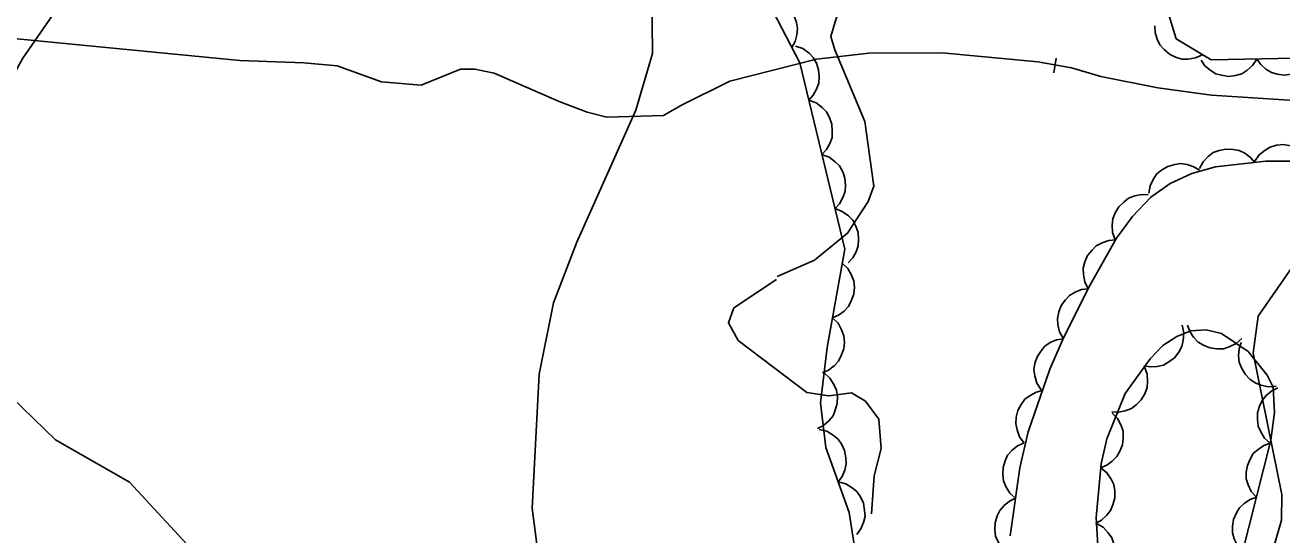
# Model space of a CAD drawing. Extents: x 282461 to 284471, y 5554090 to 5557646.
# Drawn here: x 283556.7 to 283624.2, y 5555283.4 to 5555310.9 of the extents above; entities that cross this region are included whole.
import ezdxf

# ---------------------------------------------------------------- set-up
doc = ezdxf.new("R2010")
doc.units = 0
for name, color, linetype in [('Niveau 1', 7, 'Continuous'), ('Niveau 2', 7, 'Continuous'), ('Niveau 22', 7, 'Continuous'), ('Niveau 3', 7, 'Continuous'), ('Niveau 44', 7, 'Continuous')]:
    doc.layers.add(name, color=color, linetype=linetype)

msp = doc.modelspace()

# ---------------------------------------------------------------- linework, layer by layer
at = {"layer": 'Niveau 1'}
for points in [[(283574.82, 5555388.89), (283570.54, 5555377.23), (283568.53, 5555369.67), (283567.69, 5555362.11), (283567.62, 5555358.17), (283567.1, 5555352.82), (283566.67, 5555349.34), (283565.44, 5555345.38), (283562.51, 5555337.1), (283561.29, 5555332.22), (283560.13, 5555322.11), (283559.29, 5555313.74), (283558.16, 5555311.41), (283556.56, 5555309.07), (283555.3, 5555306.85), (283553.7, 5555304.75), (283552.92, 5555301.84), (283552.96, 5555298.24), (283553.7, 5555295), (283555.95, 5555290.85), (283558.3, 5555288.55), (283562.28, 5555286.27), (283565.58, 5555282.71)], [(283584.57, 5555279.9), (283583.93, 5555284.88), (283584.31, 5555292.08), (283585.08, 5555295.92), (283586.33, 5555299.18), (283589.5, 5555306.29), (283590.4, 5555309.32), (283590.34, 5555314.2), (283590.76, 5555317.91), (283591.88, 5555321.64), (283593.36, 5555324.67), (283595.29, 5555328.99), (283597.34, 5555332.84), (283597.77, 5555335.4), (283596.82, 5555337.6), (283594.7, 5555339.78), (283593.51, 5555341.97), (283594.17, 5555345.46), (283596.79, 5555350.01), (283597.57, 5555353.39)]]:
    msp.add_lwpolyline(points, dxfattribs=at)
at = {"layer": 'Niveau 2'}
for points in [[(283624.83, 5555362.37), (283623.98, 5555360.27), (283622.07, 5555353.54), (283620.9, 5555351.48), (283617.93, 5555347.86), (283610.23, 5555336.56), (283609.58, 5555334.61), (283607.83, 5555331.26), (283607.05, 5555329.52), (283606.05, 5555326.42), (283605.81, 5555323.9), (283605.18, 5555321.94), (283601.33, 5555313.63), (283600.27, 5555311.21), (283599.98, 5555310.25), (283600.19, 5555309.53), (283601.81, 5555305.68), (283602.3, 5555302.2), (283601.98, 5555301.37), (283600.87, 5555299.67), (283599.11, 5555298.21), (283597.09, 5555297.34)], [(283606.77, 5555209.42), (283607.65, 5555215.09), (283608.64, 5555218), (283609.37, 5555222.86), (283610.53, 5555225.94), (283610.87, 5555228.95), (283610.26, 5555230.92), (283610.02, 5555232.7), (283609.94, 5555234.4), (283610.7, 5555236.88), (283612.34, 5555239.86), (283614.73, 5555245.14), (283615.26, 5555247.49), (283616.84, 5555251.14), (283617.43, 5555253.8), (283619.02, 5555258.49), (283620.37, 5555266.18), (283622.56, 5555274.74), (283623.83, 5555282.93), (283624.21, 5555284.24), (283624.23, 5555285.61), (283622.68, 5555293.22), (283622.96, 5555295.2), (283624.78, 5555297.84)], [(283597.06, 5555297.18), (283594.77, 5555295.65), (283594.48, 5555294.85), (283595.01, 5555293.9), (283598.7, 5555291.09), (283599.88, 5555290.92), (283601.09, 5555291.08), (283601.84, 5555290.64), (283602.57, 5555289.66), (283602.68, 5555288.09), (283602.31, 5555286.61), (283602.17, 5555284.58)]]:
    msp.add_lwpolyline(points, dxfattribs=at)
at = {"layer": 'Niveau 22'}
msp.add_lwpolyline([(283555.7, 5555310.17), (283568.22, 5555308.96), (283571.65, 5555308.82), (283573.45, 5555308.67), (283575.83, 5555307.8), (283577.96, 5555307.62), (283580.08, 5555308.48), (283580.84, 5555308.49), (283581.89, 5555308.27), (283585.38, 5555306.74), (283586.89, 5555306.17), (283587.94, 5555305.9), (283590.99, 5555305.99), (283591.95, 5555306.55), (283594.56, 5555307.84), (283599.21, 5555309.02), (283602.03, 5555309.35), (283605.97, 5555309.37), (283611.11, 5555308.88), (283612.92, 5555308.55), (283614.5, 5555308.1), (283617.56, 5555307.49), (283620.44, 5555307.08), (283624.88, 5555306.81)], dxfattribs=at)
at = {"layer": 'Niveau 3'}
msp.add_line((283611.97, 5555308.29), (283612.09, 5555309.08), dxfattribs=at)
at = {"layer": 'Niveau 44'}
for points in [[(283630.26, 5555309.19), (283620.43, 5555308.98), (283618.55, 5555310.12), (283617.35, 5555314.06), (283618.21, 5555319.87), (283620.47, 5555325.7), (283625.29, 5555337.23)], [(283590.09, 5555336.1), (283595.03, 5555331.29), (283594.36, 5555328.26), (283592.54, 5555325.23), (283591.42, 5555321.74), (283593.09, 5555317.58), (283595.22, 5555314.82), (283598.31, 5555308.83), (283600.74, 5555298.81), (283599.78, 5555293.52), (283599.43, 5555290.55), (283599.71, 5555288.14), (283600.96, 5555284.65), (283601.34, 5555282.23)], [(283596.51, 5555312.32), (283596.92, 5555312.27), (283597.3, 5555312.11), (283597.58, 5555311.94), (283597.81, 5555311.68), (283598.01, 5555311.36), (283598.13, 5555311), (283598.19, 5555310.68), (283598.16, 5555310.33), (283598.06, 5555309.97), (283597.88, 5555309.66)], [(283619.96, 5555309.26), (283619.58, 5555309.09), (283619.18, 5555309.03), (283618.85, 5555309.03), (283618.51, 5555309.13), (283618.18, 5555309.3), (283617.89, 5555309.55), (283617.67, 5555309.79), (283617.52, 5555310.1), (283617.41, 5555310.46), (283617.4, 5555310.82)], [(283598.09, 5555309.73), (283598.48, 5555309.59), (283598.81, 5555309.34), (283599.04, 5555309.11), (283599.21, 5555308.8), (283599.32, 5555308.45), (283599.35, 5555308.07), (283599.34, 5555307.74), (283599.22, 5555307.41), (283599.04, 5555307.08), (283598.8, 5555306.82)], [(283622.88, 5555309.03), (283622.65, 5555308.68), (283622.34, 5555308.42), (283622.07, 5555308.24), (283621.73, 5555308.14), (283621.36, 5555308.1), (283620.98, 5555308.16), (283620.67, 5555308.24), (283620.37, 5555308.43), (283620.09, 5555308.67), (283619.88, 5555308.97)], [(283625.88, 5555309.1), (283625.65, 5555308.75), (283625.34, 5555308.48), (283625.07, 5555308.3), (283624.73, 5555308.21), (283624.36, 5555308.17), (283623.98, 5555308.22), (283623.66, 5555308.3), (283623.37, 5555308.49), (283623.09, 5555308.74), (283622.88, 5555309.03)], [(283598.8, 5555306.82), (283599.19, 5555306.67), (283599.51, 5555306.43), (283599.75, 5555306.19), (283599.91, 5555305.88), (283600.03, 5555305.53), (283600.06, 5555305.15), (283600.05, 5555304.82), (283599.93, 5555304.49), (283599.75, 5555304.17), (283599.5, 5555303.9)], [(283619.79, 5555303.14), (283619.99, 5555303.5), (283620.27, 5555303.79), (283620.53, 5555304), (283620.86, 5555304.12), (283621.22, 5555304.19), (283621.61, 5555304.17), (283621.93, 5555304.12), (283622.24, 5555303.96), (283622.54, 5555303.74), (283622.77, 5555303.46)], [(283622.77, 5555303.53), (283623, 5555303.88), (283623.32, 5555304.13), (283623.6, 5555304.3), (283623.94, 5555304.39), (283624.31, 5555304.43), (283624.69, 5555304.36), (283625, 5555304.27), (283625.3, 5555304.08), (283625.57, 5555303.83), (283625.77, 5555303.53)], [(283599.5, 5555303.9), (283599.9, 5555303.76), (283600.22, 5555303.51), (283600.45, 5555303.28), (283600.62, 5555302.97), (283600.74, 5555302.62), (283600.77, 5555302.23), (283600.75, 5555301.91), (283600.63, 5555301.58), (283600.45, 5555301.25), (283600.21, 5555300.99)], [(283613.84, 5555296.72), (283615.33, 5555299.39), (283616.19, 5555300.56), (283617.18, 5555301.6), (283618.23, 5555302.34), (283619.39, 5555302.87), (283620.65, 5555303.23), (283623.37, 5555303.53), (283626.28, 5555303.53)], [(283617.07, 5555301.81), (283617.14, 5555302.22), (283617.32, 5555302.58), (283617.5, 5555302.86), (283617.77, 5555303.08), (283618.1, 5555303.26), (283618.47, 5555303.36), (283618.79, 5555303.41), (283619.14, 5555303.36), (283619.49, 5555303.24), (283619.8, 5555303.06)], [(283615.27, 5555299.3), (283615.13, 5555299.7), (283615.11, 5555300.1), (283615.14, 5555300.43), (283615.27, 5555300.76), (283615.46, 5555301.08), (283615.73, 5555301.34), (283615.99, 5555301.54), (283616.32, 5555301.67), (283616.68, 5555301.74), (283617.04, 5555301.72)], [(283600.21, 5555300.99), (283600.6, 5555300.84), (283600.93, 5555300.59), (283601.16, 5555300.36), (283601.33, 5555300.05), (283601.45, 5555299.7), (283601.47, 5555299.32), (283601.46, 5555298.99), (283601.34, 5555298.66), (283601.16, 5555298.34), (283600.92, 5555298.07)], [(283613.82, 5555296.68), (283613.63, 5555297.05), (283613.56, 5555297.45), (283613.55, 5555297.78), (283613.63, 5555298.12), (283613.78, 5555298.46), (283614.02, 5555298.76), (283614.25, 5555298.99), (283614.57, 5555299.15), (283614.92, 5555299.27), (283615.28, 5555299.3)], [(283600.6, 5555298.06), (283600.9, 5555297.77), (283601.1, 5555297.41), (283601.22, 5555297.11), (283601.25, 5555296.76), (283601.21, 5555296.39), (283601.08, 5555296.03), (283600.94, 5555295.73), (283600.69, 5555295.48), (283600.4, 5555295.26), (283600.07, 5555295.11)], [(283609.62, 5555283.39), (283610.14, 5555287.05), (283610.59, 5555288.99), (283611.76, 5555292.35), (283612.46, 5555293.95), (283613.84, 5555296.72)], [(283612.48, 5555293.99), (283612.28, 5555294.36), (283612.19, 5555294.75), (283612.16, 5555295.08), (283612.23, 5555295.43), (283612.37, 5555295.77), (283612.59, 5555296.08), (283612.81, 5555296.32), (283613.11, 5555296.5), (283613.46, 5555296.63), (283613.82, 5555296.68)], [(283600.07, 5555295.11), (283600.37, 5555294.82), (283600.56, 5555294.46), (283600.68, 5555294.15), (283600.71, 5555293.8), (283600.68, 5555293.44), (283600.54, 5555293.08), (283600.4, 5555292.78), (283600.16, 5555292.53), (283599.86, 5555292.3), (283599.53, 5555292.16)], [(283618.86, 5555294.71), (283618.95, 5555294.3), (283618.92, 5555293.9), (283618.85, 5555293.57), (283618.68, 5555293.26), (283618.45, 5555292.97), (283618.15, 5555292.74), (283617.87, 5555292.57), (283617.52, 5555292.49), (283617.15, 5555292.47), (283616.8, 5555292.53)], [(283622.07, 5555294.01), (283621.76, 5555293.73), (283621.39, 5555293.55), (283621.08, 5555293.45), (283620.73, 5555293.44), (283620.36, 5555293.5), (283620.01, 5555293.65), (283619.72, 5555293.81), (283619.48, 5555294.07), (283619.28, 5555294.37), (283619.15, 5555294.71)], [(283622.05, 5555282.3), (283623.64, 5555288.54), (283623.83, 5555290.03), (283623.75, 5555291.38), (283623.44, 5555292.03), (283622.42, 5555293.3), (283620.98, 5555294.27), (283620.15, 5555294.47), (283619.34, 5555294.41), (283618.58, 5555294.11), (283617.83, 5555293.62), (283617.15, 5555292.9), (283615.81, 5555291.05), (283614.81, 5555288.61), (283614.52, 5555287.26), (283614.24, 5555284.38), (283614.59, 5555278.68)], [(283611.28, 5555291.24), (283611.05, 5555291.6), (283610.95, 5555291.99), (283610.9, 5555292.32), (283610.95, 5555292.66), (283611.07, 5555293.01), (283611.28, 5555293.34), (283611.49, 5555293.59), (283611.78, 5555293.78), (283612.12, 5555293.93), (283612.48, 5555293.99)], [(283623.91, 5555291.44), (283623.5, 5555291.41), (283623.1, 5555291.49), (283622.79, 5555291.61), (283622.5, 5555291.82), (283622.25, 5555292.08), (283622.06, 5555292.42), (283621.93, 5555292.72), (283621.9, 5555293.07), (283621.93, 5555293.44), (283622.03, 5555293.78)], [(283599.62, 5555292.15), (283599.93, 5555291.87), (283600.15, 5555291.53), (283600.29, 5555291.23), (283600.34, 5555290.88), (283600.33, 5555290.51), (283600.22, 5555290.14), (283600.1, 5555289.84), (283599.87, 5555289.57), (283599.59, 5555289.33), (283599.27, 5555289.17)], [(283616.85, 5555292.48), (283616.99, 5555292.09), (283617.01, 5555291.69), (283616.99, 5555291.36), (283616.86, 5555291.03), (283616.67, 5555290.71), (283616.4, 5555290.44), (283616.14, 5555290.24), (283615.81, 5555290.12), (283615.45, 5555290.04), (283615.09, 5555290.06)], [(283623.62, 5555288.36), (283623.3, 5555288.64), (283623.09, 5555288.99), (283622.95, 5555289.29), (283622.91, 5555289.64), (283622.92, 5555290), (283623.03, 5555290.37), (283623.16, 5555290.67), (283623.39, 5555290.94), (283623.68, 5555291.18), (283624, 5555291.34)], [(283610.38, 5555288.38), (283610.13, 5555288.71), (283609.99, 5555289.09), (283609.92, 5555289.42), (283609.95, 5555289.77), (283610.04, 5555290.13), (283610.22, 5555290.46), (283610.41, 5555290.73), (283610.69, 5555290.94), (283611.02, 5555291.12), (283611.36, 5555291.21)], [(283615.11, 5555289.99), (283615.39, 5555289.69), (283615.58, 5555289.32), (283615.69, 5555289.01), (283615.7, 5555288.66), (283615.66, 5555288.29), (283615.52, 5555287.94), (283615.36, 5555287.65), (283615.11, 5555287.4), (283614.81, 5555287.19), (283614.48, 5555287.05)], [(283599.36, 5555289.11), (283599.77, 5555289.01), (283600.11, 5555288.8), (283600.37, 5555288.59), (283600.57, 5555288.3), (283600.72, 5555287.97), (283600.79, 5555287.59), (283600.81, 5555287.26), (283600.73, 5555286.92), (283600.59, 5555286.58), (283600.37, 5555286.29)], [(283609.91, 5555285.41), (283609.6, 5555285.69), (283609.39, 5555286.04), (283609.26, 5555286.34), (283609.22, 5555286.69), (283609.24, 5555287.06), (283609.35, 5555287.43), (283609.48, 5555287.72), (283609.72, 5555287.99), (283610.01, 5555288.22), (283610.33, 5555288.38)], [(283622.86, 5555285.46), (283622.58, 5555285.77), (283622.41, 5555286.14), (283622.31, 5555286.46), (283622.31, 5555286.81), (283622.37, 5555287.17), (283622.52, 5555287.52), (283622.69, 5555287.81), (283622.95, 5555288.04), (283623.26, 5555288.25), (283623.6, 5555288.37)], [(283614.5, 5555287.05), (283614.82, 5555286.78), (283615.05, 5555286.44), (283615.19, 5555286.15), (283615.25, 5555285.8), (283615.24, 5555285.43), (283615.14, 5555285.06), (283615.02, 5555284.76), (283614.8, 5555284.48), (283614.53, 5555284.24), (283614.21, 5555284.06)], [(283600.37, 5555286.29), (283600.78, 5555286.19), (283601.13, 5555285.97), (283601.38, 5555285.77), (283601.58, 5555285.48), (283601.74, 5555285.14), (283601.8, 5555284.76), (283601.83, 5555284.44), (283601.74, 5555284.1), (283601.6, 5555283.76), (283601.38, 5555283.46)], [(283609.48, 5555282.44), (283609.18, 5555282.72), (283608.97, 5555283.07), (283608.84, 5555283.37), (283608.79, 5555283.72), (283608.81, 5555284.09), (283608.93, 5555284.46), (283609.06, 5555284.75), (283609.3, 5555285.02), (283609.58, 5555285.25), (283609.91, 5555285.41)], [(283622.11, 5555282.55), (283621.84, 5555282.87), (283621.67, 5555283.23), (283621.57, 5555283.55), (283621.57, 5555283.9), (283621.63, 5555284.27), (283621.78, 5555284.62), (283621.94, 5555284.9), (283622.21, 5555285.14), (283622.52, 5555285.34), (283622.86, 5555285.46)], [(283614.26, 5555284.06), (283614.62, 5555283.85), (283614.89, 5555283.55), (283615.08, 5555283.28), (283615.19, 5555282.95), (283615.25, 5555282.58), (283615.21, 5555282.2), (283615.14, 5555281.88), (283614.96, 5555281.58), (283614.73, 5555281.29), (283614.44, 5555281.07)]]:
    msp.add_lwpolyline(points, dxfattribs=at)

doc.saveas('drawing.dxf')
